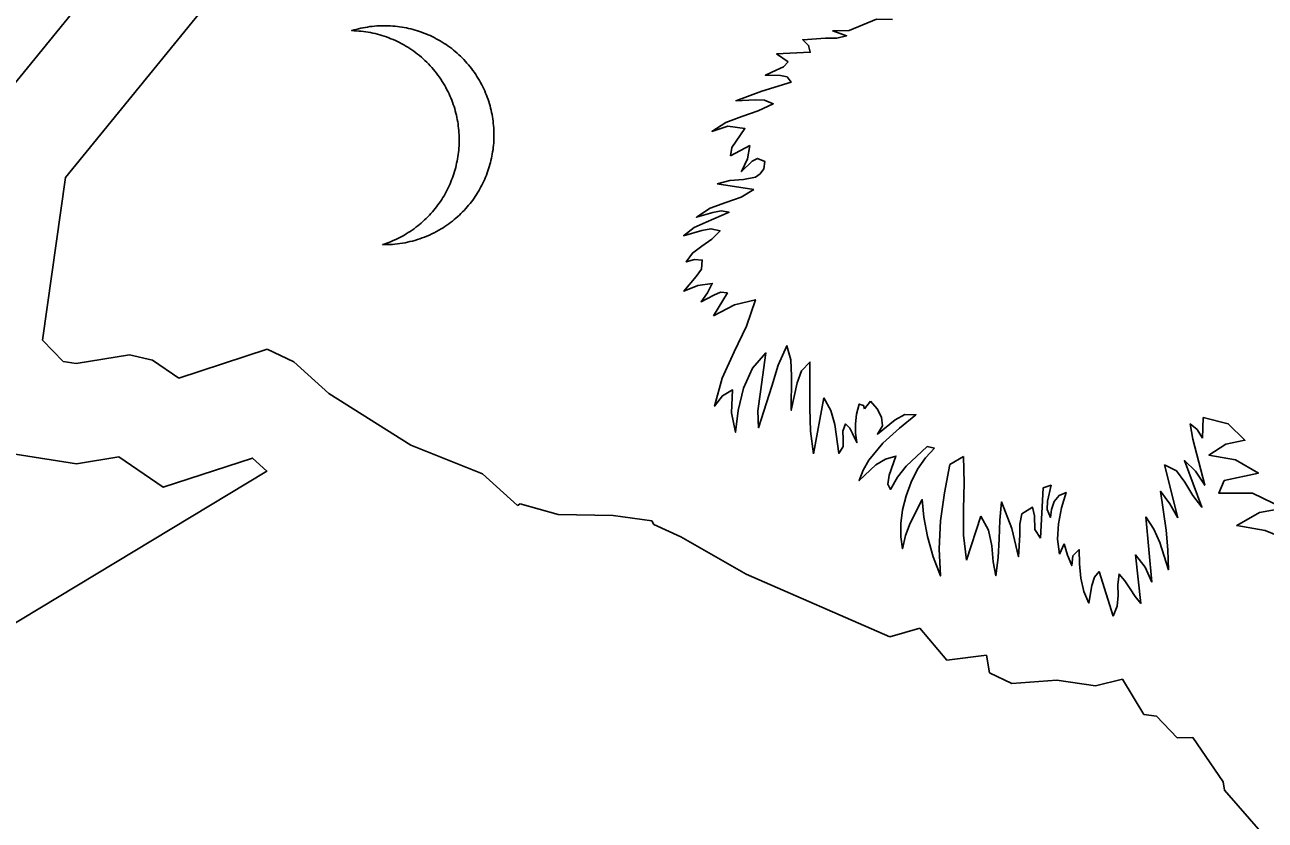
# Model space of a CAD drawing. Extents: x 1581789 to 1622364, y 1043167 to 1103486.
# Drawn here: x 1614226.299 to 1614229.432, y 1085622.206 to 1085624.215 of the extents above; entities that cross this region are included whole.
import ezdxf

# ---------------------------------------------------------------- set-up
doc = ezdxf.new("R2010")
doc.units = 0
doc.layers.add('RD_PD_PatLn2', color=7, linetype='Continuous')

msp = doc.modelspace()

# ---------------------------------------------------------------- linework, layer by layer
at = {"layer": 'RD_PD_PatLn2'}
for p, q in [((1614226.8507, 1085624.3799), (1614226.4017, 1085623.8296)), ((1614228.2267, 1085624.1219), (1614228.1975, 1085624.1414)), ((1614228.1304, 1085623.9098), (1614228.0813, 1085623.8841)), ((1614226.4017, 1085623.8296), (1614226.3438, 1085623.4182)), ((1614228.1405, 1085623.7988), (1614228.048, 1085623.8133)), ((1614228.0382, 1085623.4797), (1614228.0735, 1085623.5381)), ((1614226.3438, 1085623.4182), (1614226.3954, 1085623.3647)), ((1614226.6877, 1085623.3228), (1614226.9108, 1085623.3956)), ((1614226.9108, 1085623.3956), (1614226.9785, 1085623.364)), ((1614226.3954, 1085623.3647), (1614226.4288, 1085623.3597)), ((1614226.4288, 1085623.3597), (1614226.5636, 1085623.3814)), ((1614226.5636, 1085623.3814), (1614226.6217, 1085623.3676)), ((1614226.6217, 1085623.3676), (1614226.6877, 1085623.3228)), ((1614226.9785, 1085623.364), (1614227.0666, 1085623.2836)), ((1614227.0666, 1085623.2836), (1614227.2742, 1085623.1535)), ((1614228.3168, 1085623.2732), (1614228.2912, 1085623.131)), ((1614228.4352, 1085623.2646), (1614228.4195, 1085623.2454)), ((1614229.2756, 1085623.2231), (1614229.2737, 1085623.1712)), ((1614227.2742, 1085623.1535), (1614227.4553, 1085623.0811)), ((1614228.5968, 1085623.1456), (1614228.5782, 1085623.15)), ((1614228.6696, 1085623.125), (1614228.6353, 1085623.1044)), ((1614227.4553, 1085623.0811), (1614227.5433, 1085623.0009)), ((1614229.1778, 1085623.1037), (1614229.2117, 1085622.97)), ((1614228.8714, 1085623.0458), (1614228.8641, 1085622.9185)), ((1614227.5433, 1085623.0009), (1614227.5505, 1085623.0052)), ((1614227.5505, 1085623.0052), (1614227.6458, 1085622.978)), ((1614227.6458, 1085622.978), (1614227.785, 1085622.9757)), ((1614227.785, 1085622.9757), (1614227.8824, 1085622.962)), ((1614227.8824, 1085622.962), (1614227.8878, 1085622.9531)), ((1614227.8878, 1085622.9531), (1614227.9563, 1085622.9213)), ((1614228.7138, 1085622.9742), (1614228.6775, 1085622.8626)), ((1614229.1305, 1085622.9718), (1614229.1458, 1085622.8074)), ((1614227.9563, 1085622.9213), (1614228.121, 1085622.8277)), ((1614228.9239, 1085622.9038), (1614228.9125, 1085622.8775)), ((1614228.121, 1085622.8277), (1614228.4836, 1085622.6689)), ((1614229.0477, 1085622.721), (1614229.0125, 1085622.8343)), ((1614228.4836, 1085622.6689), (1614228.5595, 1085622.691)), ((1614228.5595, 1085622.691), (1614228.6282, 1085622.6105)), ((1614228.6282, 1085622.6105), (1614228.7283, 1085622.6227)), ((1614228.7283, 1085622.6227), (1614228.7355, 1085622.5784)), ((1614228.7355, 1085622.5784), (1614228.7916, 1085622.5511)), ((1614228.7916, 1085622.5511), (1614228.9056, 1085622.5596)), ((1614228.9056, 1085622.5596), (1614229.003, 1085622.5452)), ((1614229.003, 1085622.5452), (1614229.0717, 1085622.5623)), ((1614229.0717, 1085622.5623), (1614229.1254, 1085622.4733)), ((1614229.1254, 1085622.4733), (1614229.157, 1085622.4687)), ((1614229.157, 1085622.4687), (1614229.2096, 1085622.4144)), ((1614229.2096, 1085622.4144), (1614229.2491, 1085622.4146)), ((1614229.2491, 1085622.4146), (1614229.3257, 1085622.303)), ((1614229.3257, 1085622.303), (1614229.3293, 1085622.2814)), ((1614229.3293, 1085622.2814), (1614229.4268, 1085622.1695))]:
    msp.add_line(p, q, dxfattribs=at)
for points in [[(1614221.065, 1085619.5606), (1614226.9104, 1085623.0876), (1614226.8741, 1085623.1206), (1614226.6484, 1085623.047), (1614226.536, 1085623.1238), (1614226.4293, 1085623.1064), (1614226.2742, 1085623.1307), (1614226.0792, 1085623.3321), (1614226.1639, 1085623.9335), (1614226.6131, 1085624.4843), (1614226.6288, 1085624.5912), (1614228.0845, 1085625.3976), (1614228.5993, 1085625.1988), (1614229.4754, 1085625.7058), (1614229.8937, 1085625.5916), (1614230.7163, 1085625.3813), (1614236.8992, 1085629.1077)], [(1614227.4503, 1085624.0689), (1614227.4473, 1085624.074), (1614227.4442, 1085624.079), (1614227.441, 1085624.0843), (1614227.4379, 1085624.0896), (1614227.4344, 1085624.0946), (1614227.4307, 1085624.0995), (1614227.4271, 1085624.1043), (1614227.4234, 1085624.1091), (1614227.4198, 1085624.1138), (1614227.4158, 1085624.1184), (1614227.4117, 1085624.1227), (1614227.4078, 1085624.1272), (1614227.4037, 1085624.1315), (1614227.3993, 1085624.1355), (1614227.3949, 1085624.1395), (1614227.3906, 1085624.1435), (1614227.3863, 1085624.1474), (1614227.3817, 1085624.1511), (1614227.3772, 1085624.1548), (1614227.3724, 1085624.1582), (1614227.3676, 1085624.1616), (1614227.3629, 1085624.1649), (1614227.3582, 1085624.1682), (1614227.3532, 1085624.1713), (1614227.3483, 1085624.1743), (1614227.3431, 1085624.1771), (1614227.3382, 1085624.18), (1614227.3331, 1085624.1827), (1614227.3277, 1085624.1851), (1614227.3227, 1085624.1877), (1614227.3174, 1085624.19), (1614227.3122, 1085624.1923), (1614227.3067, 1085624.1943), (1614227.3012, 1085624.1963), (1614227.2958, 1085624.1982), (1614227.2904, 1085624.2), (1614227.2848, 1085624.2016), (1614227.2795, 1085624.2033), (1614227.2736, 1085624.2046), (1614227.2681, 1085624.2059), (1614227.2627, 1085624.2072), (1614227.257, 1085624.2083), (1614227.2513, 1085624.2093), (1614227.2454, 1085624.21), (1614227.2399, 1085624.2109), (1614227.2341, 1085624.2114), (1614227.2283, 1085624.2119), (1614227.2226, 1085624.2123), (1614227.217, 1085624.2127), (1614227.2111, 1085624.2128), (1614227.2052, 1085624.2128), (1614227.1995, 1085624.2127), (1614227.1937, 1085624.2125), (1614227.1881, 1085624.2122), (1614227.1821, 1085624.2117), (1614227.1763, 1085624.2111), (1614227.1705, 1085624.2104), (1614227.1648, 1085624.2095), (1614227.1591, 1085624.2086), (1614227.1532, 1085624.2075), (1614227.1476, 1085624.2064), (1614227.1418, 1085624.205), (1614227.1361, 1085624.2035), (1614227.1304, 1085624.202), (1614227.1248, 1085624.2003), (1614227.1307, 1085624.2001), (1614227.1368, 1085624.1998), (1614227.1425, 1085624.1993), (1614227.1487, 1085624.1988), (1614227.1546, 1085624.1981), (1614227.1605, 1085624.1972), (1614227.1665, 1085624.1963), (1614227.1722, 1085624.1952), (1614227.178, 1085624.194), (1614227.1839, 1085624.1927), (1614227.1898, 1085624.1913), (1614227.1954, 1085624.1897), (1614227.2011, 1085624.1879), (1614227.2069, 1085624.1861), (1614227.2127, 1085624.1843), (1614227.2182, 1085624.1822), (1614227.2238, 1085624.18), (1614227.2292, 1085624.1776), (1614227.2348, 1085624.1753), (1614227.2402, 1085624.1728), (1614227.2454, 1085624.17), (1614227.2509, 1085624.1673), (1614227.2562, 1085624.1644), (1614227.2612, 1085624.1613), (1614227.2665, 1085624.1583), (1614227.2716, 1085624.155), (1614227.2764, 1085624.1515), (1614227.2815, 1085624.1482), (1614227.2864, 1085624.1446), (1614227.291, 1085624.1408), (1614227.296, 1085624.1371), (1614227.3007, 1085624.1332), (1614227.3051, 1085624.1291), (1614227.3096, 1085624.1249), (1614227.3141, 1085624.1207)], [(1614228.1975, 1085624.1414), (1614228.2827, 1085624.1459), (1614228.2788, 1085624.1628), (1614228.2638, 1085624.1774), (1614228.3215, 1085624.181), (1614228.3496, 1085624.1815), (1614228.3744, 1085624.1875), (1614228.3398, 1085624.1998), (1614228.381, 1085624.2004), (1614228.4158, 1085624.2151), (1614228.4503, 1085624.2294), (1614228.4904, 1085624.2282)], [(1614227.3141, 1085624.1207), (1614227.3183, 1085624.1163), (1614227.3225, 1085624.1118), (1614227.3268, 1085624.1073), (1614227.3308, 1085624.1025), (1614227.3349, 1085624.0978), (1614227.3386, 1085624.0928), (1614227.3424, 1085624.0878), (1614227.3463, 1085624.0827), (1614227.3498, 1085624.0775), (1614227.3531, 1085624.072), (1614227.3567, 1085624.0667), (1614227.3595, 1085624.0615), (1614227.3625, 1085624.0564), (1614227.3652, 1085624.0512), (1614227.368, 1085624.0461), (1614227.3704, 1085624.0408), (1614227.3728, 1085624.0355), (1614227.3752, 1085624.0303), (1614227.3773, 1085624.0249), (1614227.3793, 1085624.0195), (1614227.3811, 1085624.014), (1614227.3831, 1085624.0087), (1614227.3848, 1085624.0033), (1614227.3862, 1085623.9977), (1614227.3876, 1085623.9922), (1614227.3889, 1085623.9868), (1614227.3903, 1085623.9813), (1614227.3913, 1085623.9758), (1614227.3923, 1085623.9702), (1614227.3932, 1085623.9647), (1614227.3939, 1085623.9591), (1614227.3945, 1085623.9536), (1614227.3951, 1085623.9481), (1614227.3954, 1085623.9424), (1614227.3959, 1085623.937), (1614227.3962, 1085623.9315), (1614227.3961, 1085623.9258), (1614227.3962, 1085623.9204), (1614227.3961, 1085623.9148), (1614227.3956, 1085623.9092), (1614227.3954, 1085623.9037), (1614227.3948, 1085623.8982), (1614227.3943, 1085623.8927), (1614227.3936, 1085623.8872), (1614227.3927, 1085623.8817), (1614227.392, 1085623.8763), (1614227.391, 1085623.8709), (1614227.3897, 1085623.8654), (1614227.3886, 1085623.8601), (1614227.3872, 1085623.8547), (1614227.3858, 1085623.8493), (1614227.3843, 1085623.8441), (1614227.3827, 1085623.8388), (1614227.3809, 1085623.8335), (1614227.379, 1085623.8283), (1614227.377, 1085623.8231), (1614227.375, 1085623.8181), (1614227.373, 1085623.813), (1614227.3706, 1085623.8079), (1614227.3682, 1085623.8029), (1614227.3657, 1085623.7979), (1614227.3632, 1085623.793), (1614227.3604, 1085623.788), (1614227.3578, 1085623.7833), (1614227.3549, 1085623.7785), (1614227.3519, 1085623.7738), (1614227.3488, 1085623.7691), (1614227.3458, 1085623.7646), (1614227.3423, 1085623.7599), (1614227.3391, 1085623.7555), (1614227.3356, 1085623.7511), (1614227.332, 1085623.7467), (1614227.3284, 1085623.7424), (1614227.3247, 1085623.7382), (1614227.3209, 1085623.7341), (1614227.3168, 1085623.7299), (1614227.313, 1085623.726), (1614227.3088, 1085623.722), (1614227.3045, 1085623.7181), (1614227.3002, 1085623.7143), (1614227.2958, 1085623.7106), (1614227.2913, 1085623.707), (1614227.2868, 1085623.7035), (1614227.282, 1085623.6999), (1614227.2774, 1085623.6966), (1614227.2724, 1085623.6933), (1614227.2676, 1085623.6902), (1614227.2625, 1085623.687), (1614227.2559, 1085623.6831), (1614227.2495, 1085623.6796), (1614227.2429, 1085623.6762), (1614227.2363, 1085623.6731), (1614227.2296, 1085623.67), (1614227.2227, 1085623.6672), (1614227.2161, 1085623.6646), (1614227.2093, 1085623.6622), (1614227.2022, 1085623.6598), (1614227.2022, 1085623.6598)], [(1614228.0813, 1085623.8841), (1614228.0848, 1085623.9053), (1614228.0958, 1085623.9214), (1614228.118, 1085623.953), (1614228.0748, 1085623.9587), (1614228.0345, 1085623.9456), (1614228.0699, 1085623.9682), (1614228.11, 1085623.9838), (1614228.1513, 1085623.9979), (1614228.1893, 1085624.0155), (1614228.1676, 1085624.0243), (1614228.1437, 1085624.0253), (1614228.0952, 1085624.0232), (1614228.1609, 1085624.0472), (1614228.2346, 1085624.0701), (1614228.2243, 1085624.084), (1614228.2073, 1085624.0871), (1614228.1696, 1085624.0875), (1614228.1969, 1085624.1003), (1614228.2153, 1085624.1093), (1614228.2267, 1085624.1219)], [(1614227.2022, 1085623.6598), (1614227.2088, 1085623.6599), (1614227.215, 1085623.66), (1614227.2214, 1085623.6603), (1614227.2275, 1085623.6605), (1614227.2338, 1085623.661), (1614227.2403, 1085623.6618), (1614227.2465, 1085623.6626), (1614227.2529, 1085623.6636), (1614227.2592, 1085623.6647), (1614227.2655, 1085623.6659), (1614227.2717, 1085623.6673), (1614227.2778, 1085623.6688), (1614227.2841, 1085623.6706), (1614227.2904, 1085623.6725), (1614227.2965, 1085623.6745), (1614227.3026, 1085623.6766), (1614227.3087, 1085623.6789), (1614227.3146, 1085623.6813), (1614227.3208, 1085623.684), (1614227.3268, 1085623.6868), (1614227.3326, 1085623.6896), (1614227.3385, 1085623.6927), (1614227.3443, 1085623.6959), (1614227.3503, 1085623.6995), (1614227.3552, 1085623.7025), (1614227.3602, 1085623.7057), (1614227.3652, 1085623.7091), (1614227.3698, 1085623.7124), (1614227.3744, 1085623.7158), (1614227.3792, 1085623.7194), (1614227.3836, 1085623.7231), (1614227.388, 1085623.7268), (1614227.3923, 1085623.7306), (1614227.3966, 1085623.7345), (1614227.4005, 1085623.7383), (1614227.4047, 1085623.7424), (1614227.4085, 1085623.7464), (1614227.4125, 1085623.7507), (1614227.4162, 1085623.7549), (1614227.4198, 1085623.7592), (1614227.4234, 1085623.7636), (1614227.427, 1085623.768), (1614227.4302, 1085623.7724), (1614227.4336, 1085623.7771), (1614227.4367, 1085623.7816), (1614227.4397, 1085623.7863), (1614227.4427, 1085623.791), (1614227.4456, 1085623.7958), (1614227.4482, 1085623.8005), (1614227.4511, 1085623.8055), (1614227.4536, 1085623.8104), (1614227.456, 1085623.8154), (1614227.4585, 1085623.8204), (1614227.4605, 1085623.8253), (1614227.4629, 1085623.8305), (1614227.4648, 1085623.8356), (1614227.4668, 1085623.8408), (1614227.4687, 1085623.846), (1614227.4703, 1085623.8511), (1614227.4721, 1085623.8565), (1614227.4736, 1085623.8618), (1614227.475, 1085623.8672), (1614227.4764, 1085623.8726), (1614227.4775, 1085623.8779), (1614227.4786, 1085623.8832), (1614227.4796, 1085623.8887), (1614227.4805, 1085623.8941), (1614227.4815, 1085623.8997), (1614227.4821, 1085623.9052), (1614227.4827, 1085623.9106), (1614227.4832, 1085623.9162), (1614227.4834, 1085623.9217), (1614227.4836, 1085623.9271), (1614227.4838, 1085623.9327), (1614227.4839, 1085623.9383), (1614227.4837, 1085623.9438), (1614227.4835, 1085623.9493), (1614227.4832, 1085623.9549), (1614227.4829, 1085623.9606), (1614227.4823, 1085623.9661), (1614227.4817, 1085623.9716), (1614227.4811, 1085623.9772), (1614227.4801, 1085623.9827), (1614227.4791, 1085623.9882), (1614227.4781, 1085623.9938), (1614227.4768, 1085623.9992), (1614227.4754, 1085624.0047), (1614227.474, 1085624.0102), (1614227.4723, 1085624.0156), (1614227.4706, 1085624.021), (1614227.4689, 1085624.0265), (1614227.4671, 1085624.032), (1614227.4651, 1085624.0373), (1614227.4627, 1085624.0426), (1614227.4606, 1085624.048), (1614227.4582, 1085624.0533), (1614227.4555, 1085624.0584), (1614227.4531, 1085624.0637), (1614227.4503, 1085624.0689)], [(1614228.048, 1085623.8133), (1614228.08, 1085623.8217), (1614228.114, 1085623.8241), (1614228.1443, 1085623.8305), (1614228.1563, 1085623.8383), (1614228.1658, 1085623.8511), (1614228.168, 1085623.87), (1614228.1495, 1085623.8774), (1614228.136, 1085623.8702), (1614228.1091, 1085623.8443), (1614228.1245, 1085623.8763), (1614228.1304, 1085623.9098)], [(1614228.0735, 1085623.5381), (1614228.0559, 1085623.5401), (1614228.0396, 1085623.5323), (1614228.0069, 1085623.5155), (1614228.023, 1085623.5384), (1614228.0353, 1085623.5619), (1614227.9988, 1085623.5567), (1614227.9636, 1085623.5421), (1614227.9944, 1085623.5794), (1614228.008, 1085623.5982), (1614228.01, 1085623.6208), (1614227.9904, 1085623.6223), (1614227.9697, 1085623.616), (1614227.9853, 1085623.6384), (1614228.0089, 1085623.6562), (1614228.0342, 1085623.6735), (1614228.055, 1085623.6947), (1614228.0321, 1085623.6997), (1614228.0091, 1085623.6958), (1614227.9629, 1085623.6821), (1614227.9894, 1085623.7034), (1614228.0196, 1085623.7165), (1614228.0777, 1085623.7415), (1614228.0576, 1085623.7451), (1614228.037, 1085623.7413), (1614227.9954, 1085623.729), (1614228.0298, 1085623.7519), (1614228.0694, 1085623.7663), (1614228.1082, 1085623.7794), (1614228.1405, 1085623.7988)], [(1614228.2912, 1085623.131), (1614228.2834, 1085623.1884), (1614228.2818, 1085623.2465), (1614228.2819, 1085623.3633), (1614228.2605, 1085623.3407), (1614228.2499, 1085623.3105), (1614228.2348, 1085623.2413), (1614228.2355, 1085623.3273), (1614228.2335, 1085623.3687), (1614228.224, 1085623.4045), (1614228.2019, 1085623.3552), (1614228.1855, 1085623.3024), (1614228.152, 1085623.1973), (1614228.1504, 1085623.2399), (1614228.1571, 1085623.2876), (1614228.1709, 1085623.3861), (1614228.1369, 1085623.3476), (1614228.1141, 1085623.2969), (1614228.1008, 1085623.2408), (1614228.0942, 1085623.1859), (1614228.0842, 1085623.2347), (1614228.0868, 1085623.2926), (1614228.0608, 1085623.2781), (1614228.0411, 1085623.2514), (1614228.0606, 1085623.3223), (1614228.0903, 1085623.3888), (1614228.1214, 1085623.4539), (1614228.1444, 1085623.5204), (1614228.0912, 1085623.5073), (1614228.0382, 1085623.4797)], [(1614228.4195, 1085623.2454), (1614228.4172, 1085623.2538), (1614228.4066, 1085623.2571), (1614228.4, 1085623.2319), (1614228.3969, 1085623.2074), (1614228.3973, 1085623.1835), (1614228.4006, 1085623.1599), (1614228.3894, 1085623.1824), (1614228.3832, 1085623.1966), (1614228.3722, 1085623.2071), (1614228.365, 1085623.1886), (1614228.3662, 1085623.1692), (1614228.3658, 1085623.1498), (1614228.3549, 1085623.1324), (1614228.3451, 1085623.2055), (1614228.3347, 1085623.2409), (1614228.3168, 1085623.2732)], [(1614228.5782, 1085623.15), (1614228.5255, 1085623.1006), (1614228.5035, 1085623.0725), (1614228.4856, 1085623.0415), (1614228.4785, 1085623.0551), (1614228.4822, 1085623.0774), (1614228.4994, 1085623.1258), (1614228.4729, 1085623.118), (1614228.4484, 1085623.1032), (1614228.406, 1085623.0637), (1614228.4168, 1085623.0905), (1614228.4308, 1085623.115), (1614228.4665, 1085623.1584), (1614228.508, 1085623.1962), (1614228.5497, 1085623.2302), (1614228.5214, 1085623.2306), (1614228.4977, 1085623.217), (1614228.4523, 1085623.1813), (1614228.465, 1085623.2022), (1614228.463, 1085623.2236), (1614228.4515, 1085623.2447), (1614228.4352, 1085623.2646)], [(1614229.2737, 1085623.1712), (1614229.2604, 1085623.1927), (1614229.2425, 1085623.207), (1614229.2496, 1085623.168), (1614229.2597, 1085623.1294), (1614229.2795, 1085623.0519), (1614229.2561, 1085623.0875), (1614229.2281, 1085623.1145), (1614229.272, 1085622.9966), (1614229.2488, 1085623.026), (1614229.2294, 1085623.0595), (1614229.2078, 1085623.0882), (1614229.1778, 1085623.1037)], [(1614230.2007, 1085621.8327), (1614229.9107, 1085622.323), (1614229.6134, 1085622.8084), (1614229.5639, 1085622.866), (1614229.5016, 1085622.9094), (1614229.4319, 1085622.9379), (1614229.3602, 1085622.9503), (1614229.4173, 1085622.9828), (1614229.4782, 1085622.9941), (1614229.4003, 1085623.0323), (1614229.3147, 1085623.0322), (1614229.3287, 1085623.0639), (1614229.415, 1085623.0828), (1614229.357, 1085623.1164), (1614229.2899, 1085623.1283), (1614229.3323, 1085623.1554), (1614229.3807, 1085623.1655), (1614229.3388, 1085623.2073), (1614229.2756, 1085623.2231)], [(1614228.6353, 1085623.1044), (1614228.6216, 1085623.0327), (1614228.6122, 1085622.9619), (1614228.6081, 1085622.8918), (1614228.6115, 1085622.8229), (1614228.5931, 1085622.8714), (1614228.5789, 1085622.9222), (1614228.5695, 1085622.9714), (1614228.5658, 1085623.0156), (1614228.5353, 1085622.9564), (1614228.523, 1085622.9251), (1614228.5155, 1085622.8917), (1614228.5113, 1085622.922), (1614228.5116, 1085622.9551), (1614228.5162, 1085622.99), (1614228.5249, 1085623.0254), (1614228.5375, 1085623.0599), (1614228.5541, 1085623.0925), (1614228.5737, 1085623.1213), (1614228.5968, 1085623.1456)], [(1614228.6775, 1085622.8626), (1614228.6696, 1085622.926), (1614228.6698, 1085622.9916), (1614228.6717, 1085623.0582), (1614228.6696, 1085623.125)], [(1614228.9125, 1085622.8775), (1614228.9075, 1085622.9154), (1614228.9096, 1085622.9547), (1614228.9175, 1085622.9946), (1614228.9292, 1085623.0338), (1614228.9115, 1085623.0264), (1614228.8991, 1085623.0108), (1614228.892, 1085622.991), (1614228.8894, 1085622.9708), (1614228.8812, 1085622.9907), (1614228.882, 1085623.0114), (1614228.8911, 1085623.0518), (1614228.8714, 1085623.0458)], [(1614229.2117, 1085622.97), (1614229.191, 1085623.0051), (1614229.1675, 1085623.037), (1614229.1818, 1085622.9389), (1614229.1864, 1085622.8887), (1614229.1875, 1085622.8384), (1614229.1656, 1085622.9076), (1614229.1505, 1085622.9412), (1614229.1305, 1085622.9718)], [(1614228.8641, 1085622.9185), (1614228.8498, 1085622.9403), (1614228.8489, 1085622.9747), (1614228.8443, 1085622.9965), (1614228.8173, 1085622.98), (1614228.8124, 1085622.9538), (1614228.8118, 1085622.9265), (1614228.8087, 1085622.8715), (1614228.7922, 1085622.9427), (1614228.7663, 1085623.0097), (1614228.762, 1085622.9638), (1614228.7599, 1085622.9164), (1614228.7575, 1085622.8692), (1614228.7517, 1085622.8234), (1614228.7451, 1085622.8589), (1614228.7415, 1085622.899), (1614228.7332, 1085622.9387), (1614228.7138, 1085622.9742)], [(1614229.0125, 1085622.8343), (1614229.001, 1085622.8198), (1614228.9937, 1085622.7989), (1614228.9867, 1085622.7545), (1614228.9739, 1085622.7834), (1614228.9666, 1085622.8174), (1614228.963, 1085622.8537), (1614228.9617, 1085622.8896), (1614228.946, 1085622.8735), (1614228.9432, 1085622.8492), (1614228.9326, 1085622.8752), (1614228.9239, 1085622.9038)], [(1614229.1458, 1085622.8074), (1614229.1291, 1085622.8449), (1614229.1044, 1085622.8761), (1614229.118, 1085622.7536), (1614229.1033, 1085622.7708), (1614229.0905, 1085622.7907), (1614229.0778, 1085622.8106), (1614229.0631, 1085622.8278), (1614229.0599, 1085622.8016), (1614229.0603, 1085622.7737), (1614229.0582, 1085622.7462), (1614229.0477, 1085622.721)]]:
    msp.add_lwpolyline(points, dxfattribs=at)

doc.saveas('drawing.dxf')
